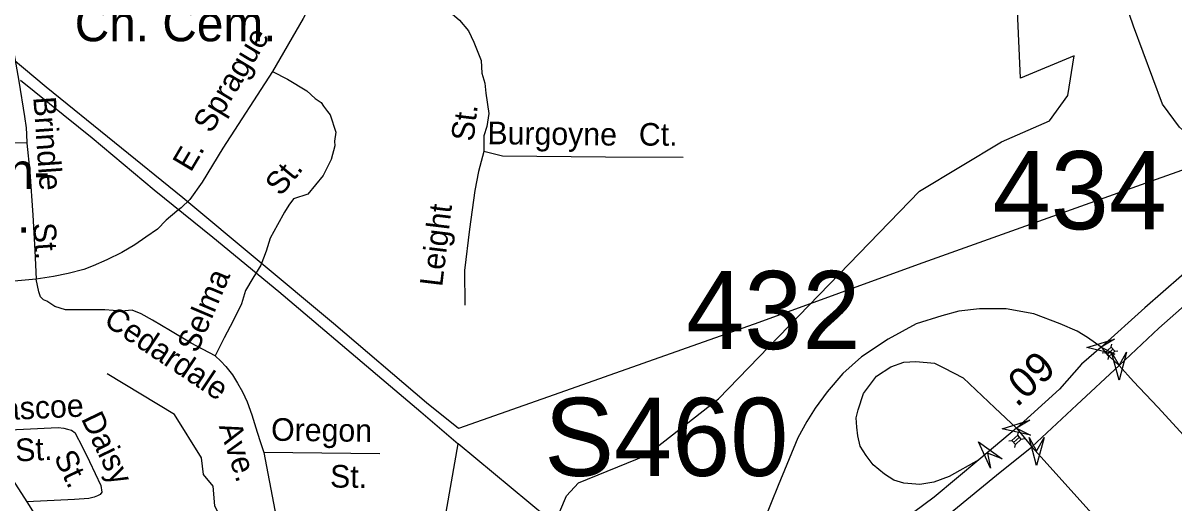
# Model space of a CAD drawing. Extents: x 1547597 to 1699558, y 810033 to 920809.
# Drawn here: x 1644617 to 1649445, y 844077 to 846092 of the extents above; entities that cross this region are included whole.
import ezdxf

# ---------------------------------------------------------------- set-up
doc = ezdxf.new("R2010")
doc.units = 0
for name, color, linetype in [('Exist Cultural Cemetery Label', 7, 'Continuous'), ('Exist Cultural Educational Facility High Label', 7, 'Continuous'), ('Exist Hydrographic Creek Single Shore', 7, 'Continuous'), ('Exist Hydrographic Misc Water Feature', 7, 'Continuous'), ('Exist Road Non-System Type 51', 7, 'Continuous'), ('Exist Road Non-System Type 51 Label', 7, 'Continuous'), ('Exist Road Primary Interstate Divided Center Attributed', 7, 'Continuous'), ('Exist Road Primary Interstate Mileage Hundredths English Label', 7, 'Continuous'), ('Exist Road Primary Interstate Ramp 1 Lane Attributed', 7, 'Continuous'), ('Exist Road Primary Interstate Structure Ovrhead Sign Attributed CELL', 7, 'Continuous'), ('Exist Road Primary Interstate Structure Ovrhead Sign Number Label', 7, 'Continuous'), ('Exist Road Primary Interstate Structure Standard Bridge CELL', 7, 'Continuous'), ('Exist Road Primary US Divided Attributed', 7, 'Continuous'), ('Exist Road Secondary Structure Standard Bridge Attributed CELL', 7, 'Continuous'), ('Exist Road Secondary Structure Standard Bridge Number Label', 7, 'Continuous'), ('Exist Utilities Electrical Transmission Line', 7, 'Continuous')]:
    doc.layers.add(name, color=color, linetype=linetype)

msp = doc.modelspace()

# ---------------------------------------------------------------- linework, layer by layer
at = {"layer": 'Exist Hydrographic Creek Single Shore'}
msp.add_lwpolyline([(1646747.4, 843238.7), (1646778.1, 843824.2), (1646898.1, 844107.4), (1646949.1, 844162.2), (1647234.1, 844277.8), (1647537.1, 844514.6), (1648381.1, 845387), (1648725.1, 845593.4), (1648926.1, 845681.2), (1649003.1, 845788), (1649030.1, 845954.9), (1648804.8, 845860.6), (1648785.7, 846300.9), (1648664.7, 846628.4), (1648927.1, 847115.7), (1648987.1, 847239.3), (1649033.2, 847638.8)], dxfattribs=at)
at = {"layer": 'Exist Hydrographic Misc Water Feature'}
msp.add_lwpolyline([(1646492.6, 843098.1), (1646279.1, 843177.9), (1645709.1, 843629.3), (1645495.1, 843912.7), (1645422.1, 844065.1), (1645415, 844147.4), (1645374.1, 844197.5), (1645366.1, 844266.5), (1645252.1, 844449.4), (1644970.1, 844619.3)], dxfattribs=at)
at = {"layer": 'Exist Road Non-System Type 51'}
for p, q in [((1645663.8, 845889.2), (1645456.1, 845567.3)), ((1644441.8, 844379), (1644632.9, 844082)), ((1646115.4, 844284.2), (1645627.4, 844289.9)), ((1644632.9, 844082), (1644857.1, 843728.4))]:
    msp.add_line(p, q, dxfattribs=at)
for points in [[(1649279.4, 846078.6), (1649142.3, 846481.3), (1649117.9, 846600.8), (1649111.3, 846722.1), (1649100.2, 847138.1), (1649100.2, 847474.5)], [(1644544.5, 846303.1), (1644564.8, 846047), (1644599.6, 845848.4), (1644623.2, 845700), (1644630.4, 845652.1), (1644631.9, 845626), (1644633.3, 845588)], [(1645907, 846326.8), (1645792.8, 846112), (1645663.8, 845889.2)], [(1645907, 846326.8), (1645961.4, 846292.5), (1646011, 846271.7), (1646078.7, 846254.7), (1646150.3, 846233.4), (1646216.8, 846225.8), (1646278.5, 846208.8), (1646311.7, 846191.7), (1646341.4, 846175.2), (1646381.3, 846156), (1646409.2, 846139.4), (1646449.8, 846104.9), (1646487.8, 846058.9), (1646509, 846012.4), (1646539.8, 845935.5), (1646542.9, 845882), (1646555.5, 845839.9), (1646559.3, 845797.9), (1646572.4, 845713.2), (1646563.5, 845657.3), (1646551.7, 845618.2), (1646551.7, 845553.3)], [(1650678.7, 845872.2), (1650495.9, 845745), (1650295.6, 845645.2), (1650057.3, 845561.1), (1649869.5, 845514.3), (1649723.9, 845513.4), (1649624.4, 845542.1), (1649535.9, 845599.7), (1649471.8, 845655), (1649401, 845752.4), (1649279.4, 846078.6)], [(1645663.8, 845889.2), (1645726.6, 845856.2), (1645807.8, 845807), (1645843.3, 845776.1), (1645868.4, 845758.2), (1645878.3, 845743.3), (1645895.6, 845721.6), (1645907, 845706.3), (1645930.7, 845633.9), (1645924.1, 845596), (1645926, 845576.2), (1645910.7, 845518.9), (1645877.2, 845452.9), (1645811.9, 845374), (1645752.9, 845353.9), (1645732.6, 845328.3), (1645714, 845298.7), (1645685.3, 845245), (1645654.7, 845189.2), (1645637.9, 845134.2), (1645614.6, 845076.5), (1645581.4, 845021), (1645550.8, 844969.1), (1645534, 844914), (1645498.9, 844842.2), (1645460.7, 844770.3), (1645424, 844695.4)], [(1644633.3, 845588), (1644311.5, 845589.1), (1644091.6, 845586.6)], [(1644633.3, 845588), (1644645.5, 845467.6), (1644658.4, 845285.5), (1644666, 845137.5), (1644672.1, 845017.3)], [(1645456.1, 845567.3), (1645368.7, 845424.7), (1645317.7, 845352.1), (1645281.4, 845317.2), (1645261.9, 845303.1), (1645217.8, 845264.5), (1645181.3, 845227), (1645132.8, 845194), (1645086.3, 845160.7), (1645031.6, 845129.6), (1644969.1, 845098.5), (1644910.8, 845073.5), (1644872.7, 845058), (1644806.3, 845041.2), (1644744.2, 845028.2), (1644672.1, 845017.3)], [(1646551.7, 845553.3), (1646528.8, 845469.2), (1646514.2, 845388.9), (1646491.5, 845227.1), (1646470.5, 845053.4), (1646472.1, 844907.4)], [(1647388.7, 845527.8), (1647063, 845529), (1646629.3, 845534), (1646551.7, 845553.3)], [(1644672.1, 845017.3), (1644501.6, 845001.3), (1644370, 844986.7)], [(1645424, 844695.4), (1645323.4, 844748.9), (1645236.2, 844800.3), (1645161.1, 844845.4), (1645113.4, 844872.2), (1645075.7, 844886.8), (1645029.9, 844883.4), (1644959.6, 844888), (1644794.6, 844888), (1644750.3, 844901.8), (1644716.5, 844924.5), (1644702.6, 844930.8), (1644690.8, 844943), (1644683.2, 844963.2), (1644672.1, 845017.3)], [(1645424, 844695.4), (1645447.2, 844672.9), (1645468.7, 844650.1), (1645496.1, 844615.3), (1645517.4, 844580.8), (1645538.4, 844544.1), (1645557.6, 844502.1), (1645576.8, 844446.9), (1645599.8, 844374.4), (1645613.8, 844330.7), (1645627.4, 844289.9)], [(1644441.8, 844379), (1644763.9, 844393.9), (1644787.9, 844391.4), (1644803.8, 844387.3), (1644819.7, 844382.9), (1644835.5, 844372.6), (1644843.2, 844356.6), (1644858.8, 844328.3), (1644895.5, 844251.7), (1644943.9, 844150.9), (1644947.5, 844123), (1644941.3, 844112.9), (1644929.2, 844107.2), (1644915.1, 844101.4), (1644892.9, 844095.7), (1644833, 844092.7), (1644632.9, 844082)], [(1645627.4, 844289.9), (1645673.8, 844047.2), (1645690.8, 843997.2), (1645706.8, 843960.7), (1645721.9, 843934.6), (1645737.7, 843912.2), (1645753.3, 843891.9), (1645786.1, 843861.8), (1645885.2, 843778), (1646043, 843645.3), (1646195, 843522.9), (1646232.4, 843490.4), (1646254.2, 843473.9), (1646279.9, 843455.6), (1646303.6, 843441.1), (1646344.5, 843401.4), (1646406, 843351), (1646470.3, 843297.9), (1646579.9, 843222.8), (1646633.7, 843176), (1646666.6, 843147.4), (1646727.1, 843099.7), (1646795.4, 843044.4)]]:
    msp.add_lwpolyline(points, dxfattribs=at)
at = {"layer": 'Exist Road Primary Interstate Divided Center Attributed'}
for points in [[(1650807.9, 845672.3), (1650686.1, 845646.8), (1650523, 845597.9), (1650386, 845556.2), (1650280.7, 845516.7), (1650113.1, 845443.7), (1649970.7, 845373.1), (1649857, 845303.7), (1649557.8, 845097.8), (1649326.8, 844896.7), (1649143.4, 844732)], [(1649218.5, 844654.4), (1649385.4, 844811.8), (1649612.8, 845011.6), (1649840.3, 845178), (1650043.8, 845303.7), (1650278.3, 845411.4), (1650388.6, 845453.4)], [(1649143.4, 844732), (1649060.9, 844660.2), (1648968.9, 844555.6), (1648788.4, 844391.3)], [(1648852.8, 844312.7), (1649041.9, 844489.8), (1649218.5, 844654.4)], [(1648788.4, 844391.3), (1648630.1, 844258.3)], [(1647117, 843112.6), (1647459.5, 843329.5), (1647842.6, 843565.3), (1647986.1, 843659.2), (1648208.6, 843812), (1648469.7, 844002.3), (1648703.5, 844194.6), (1648852.8, 844312.7)], [(1648630.1, 844258.3), (1648442.9, 844101.5), (1648269.3, 843972.9), (1648138.8, 843876.8), (1647999.4, 843777.6), (1647826.6, 843667.7), (1647422.8, 843413.3), (1647056.2, 843203.8)]]:
    msp.add_lwpolyline(points, dxfattribs=at)
at = {"layer": 'Exist Road Primary Interstate Ramp 1 Lane Attributed'}
msp.add_line((1648788.4, 844391.3), (1648852.8, 844312.7), dxfattribs=at)
for points in [[(1649143.4, 844732), (1649086.4, 844772.4), (1649042.9, 844798.6), (1648971.6, 844829.6), (1648861.2, 844871.6), (1648744.2, 844892.6), (1648632.6, 844893.2), (1648546.4, 844882.4), (1648474.6, 844863.2), (1648366.9, 844829.7), (1648248.4, 844765.1), (1648137.7, 844690.9), (1648058.7, 844621.5), (1647992.5, 844544), (1647942.9, 844475.1), (1647907.7, 844419.1), (1647869.3, 844351.1), (1647786.6, 844150.5), (1647727.9, 844005.4)], [(1648199.9, 844609.5), (1648259.8, 844649), (1648314.8, 844668.1), (1648365.1, 844671.7), (1648444.1, 844664.6), (1648482.4, 844645.4), (1648564.4, 844602.3), (1648696.5, 844477.2), (1648788.4, 844391.3)], [(1648630.1, 844258.3), (1648504.6, 844188.5), (1648440.9, 844165.2), (1648381.8, 844154.7), (1648314.6, 844160.3), (1648272.9, 844173.8), (1648233.4, 844197.8), (1648186.8, 844237.3), (1648156.8, 844276.8), (1648131.7, 844316.3), (1648122.1, 844359.3), (1648117.3, 844395.3), (1648114.9, 844434.7), (1648123.2, 844469), (1648145.6, 844537.3), (1648199.9, 844609.5)]]:
    msp.add_lwpolyline(points, dxfattribs=at)
at = {"layer": 'Exist Road Primary Interstate Structure Ovrhead Sign Attributed CELL'}
msp.add_lwpolyline([(1648678.1, 844223.1), (1648628.4, 844334.4), (1648727.1, 844262.9), (1648666.8, 844287.1)], close=True, dxfattribs=at)
at = {"layer": 'Exist Road Primary Interstate Structure Standard Bridge CELL'}
for p, q in [((1649147.4, 844707.4), (1649160.5, 844708.9)), ((1649167.9, 844700.7), (1649192.6, 844722.9)), ((1649185.3, 844731.1), (1649188.1, 844744)), ((1649199.9, 844714.9), (1649213, 844716.4)), ((1649172.5, 844679.6), (1649175.4, 844692.5)), ((1648793.3, 844362.3), (1648796.1, 844375.2)), ((1648755.5, 844338.6), (1648768.6, 844340.1)), ((1648776, 844331.8), (1648800.7, 844354.1)), ((1648780.5, 844310.7), (1648783.4, 844323.6)), ((1648807.9, 844346), (1648821, 844347.5))]:
    msp.add_line(p, q, dxfattribs=at)
for points in [[(1649175.4, 844692.5), (1649200.1, 844714.7), (1649185.2, 844731.2), (1649160.5, 844708.9)], [(1648783.4, 844323.6), (1648808.1, 844345.9), (1648793.3, 844362.3), (1648768.6, 844340.1)]]:
    msp.add_lwpolyline(points, close=True, dxfattribs=at)
at = {"layer": 'Exist Road Primary US Divided Attributed'}
for points in [[(1649218.5, 844654.4), (1649179.7, 844690.7), (1649143.4, 844732)], [(1651085.1, 843116.6), (1650995.6, 843158.4), (1650897.3, 843208.7), (1650739.1, 843299.1), (1650553.4, 843418.5), (1650361.2, 843555.5), (1650167.5, 843709.5), (1650023.3, 843831.9), (1649690.7, 844140.2), (1649521, 844326.7), (1649380.7, 844479.9), (1649279.1, 844588), (1649218.5, 844654.4)], [(1648852.8, 844312.7), (1649206, 843919.4), (1649315.9, 843809.5), (1649465.9, 843688.9), (1649668.8, 843557.8), (1649867.4, 843441.5), (1650171.7, 843284.9), (1650474.8, 843135.9), (1650749.5, 842998.4), (1650958.7, 842877.8)]]:
    msp.add_lwpolyline(points, dxfattribs=at)
at = {"layer": 'Exist Road Secondary Structure Standard Bridge Attributed CELL'}
for points in [[(1649201.4, 844702.6), (1649082.5, 844729.6), (1649198.9, 844765.7), (1649143.4, 844732)], [(1649250, 844711.2), (1649218.5, 844593.4), (1649186.9, 844711.2), (1649218.5, 844654.4)], [(1648846.4, 844361.9), (1648727.5, 844388.9), (1648843.9, 844425), (1648788.4, 844391.3)], [(1648903.7, 844352.5), (1648872.1, 844234.7), (1648840.5, 844352.5), (1648872.1, 844295.7)]]:
    msp.add_lwpolyline(points, close=True, dxfattribs=at)
at = {"layer": 'Exist Utilities Electrical Transmission Line'}
for points in [[(1655882.9, 846076), (1655637, 846065.2), (1655077, 846040.3), (1654401, 846007.1), (1653924.7, 845979.3), (1653458.8, 845955.4), (1652894.8, 845918.6), (1652224.6, 845887.2), (1651666.8, 845862.5), (1651006.7, 845835.1), (1650442.7, 845810.3), (1650218, 845735.2), (1649330.4, 845420.7), (1648374.7, 845078.9), (1647706, 844835.6), (1646894.8, 844548.1), (1646444.9, 844389.7), (1646310.4, 844497.5), (1645921, 844830.6), (1645288.2, 845358.9), (1644714.3, 845822.4), (1644427.6, 846062.2)], [(1644606.2, 845851.9), (1644906.9, 845610), (1645168, 845392.6), (1645413.3, 845193.3), (1645690.2, 844965.8), (1646123.2, 844598.2), (1646287.3, 844460.2), (1646443.4, 844326.1)], [(1644374.7, 838344.3), (1644719.4, 839206), (1644962.9, 839806.8), (1645233.2, 840477.4), (1645468.6, 841060.4), (1645701.7, 841641.6), (1645881.2, 842085.1), (1646110.4, 842658.2), (1646193, 842865.2), (1646283.7, 843398.1), (1646383, 843982.8), (1646443.4, 844326.1)], [(1655991, 836354.8), (1655611.3, 836665.7), (1655073.5, 837118.6), (1654529.8, 837571.7), (1653999.5, 838006.5), (1653396.5, 838514.4), (1652961.4, 838876.1), (1652601.3, 839164.5), (1652053.6, 839625.7), (1651347.8, 840228.7), (1650837.6, 840655.3), (1650323.4, 841082), (1649809.3, 841512.7), (1649326.7, 841908.9), (1648808.5, 842349.6), (1648268.7, 842792.4), (1647859.3, 843131.7), (1647368.9, 843548.1), (1646888.4, 843956.3), (1646443.4, 844326.1)]]:
    msp.add_lwpolyline(points, dxfattribs=at)

# ---------------------------------------------------------------- texts
at = {"layer": 'Exist Cultural Cemetery Label'}
msp.add_text('Ch. Cem.', height=150, dxfattribs=at).set_placement((1644833.9, 846015.6))
at = {"layer": 'Exist Cultural Educational Facility High Label'}
for s, p in [('Waugh-', (1644027, 845395.6)), ('Elem.', (1644135, 845211.8))]:
    msp.add_text(s, height=150, dxfattribs=at).set_placement(p)
at = {"layer": 'Exist Road Non-System Type 51 Label'}
for s, rotation, p in [('Sprague', 58.9336, (1645406.8, 845625.1)), ('Brindle', 274.0539, (1644659.7, 845780.8)), ('St.', 83.1253, (1646507.9, 845592.7)), ('Burgoyne', 359.3382, (1646566.2, 845583.9)), ('Ct.', 359.7865, (1647202.2, 845577.7)), ('E.', 59.184, (1645321, 845462.7)), ('St.', 50.4911, (1645698.4, 845361.5)), ('Leight', 83.1253, (1646376.5, 844982.7)), ('St.', 274.0539, (1644658.9, 845251.5)), ('Selma', 67.0361, (1645347.9, 844702.6)), ('Cedardale', 326.2354, (1644950.3, 844829.5)), ('Glascoe', 2.6432, (1644407.5, 844419)), ('Daisy', 295.6292, (1644858.8, 844431.7)), ('Oregon', 359.312, (1645658, 844338.9)), ('Ave.', 287.7586, (1645438.4, 844400.1)), ('St.', 2.6432, (1644586, 844251.6)), ('St.', 295.6292, (1644744.3, 844271.6)), ('St.', 359.312, (1645905.5, 844142.5))]:
    msp.add_text(s, height=95, rotation=rotation, dxfattribs=at).set_placement(p)
at = {"layer": 'Exist Road Primary Interstate Mileage Hundredths English Label'}
msp.add_text('.09', height=125, rotation=42.3129, dxfattribs=at).set_placement((1648788.7, 844476.1))
at = {"layer": 'Exist Road Primary Interstate Structure Ovrhead Sign Number Label'}
msp.add_text('S460', height=328.08, dxfattribs=at).set_placement((1646805.5, 844191))
at = {"layer": 'Exist Road Secondary Structure Standard Bridge Number Label'}
for s, p in [('434', (1648687.3, 845226.4)), ('432', (1647401, 844723.5))]:
    msp.add_text(s, height=328.08, dxfattribs=at).set_placement(p)

doc.saveas('drawing.dxf')
